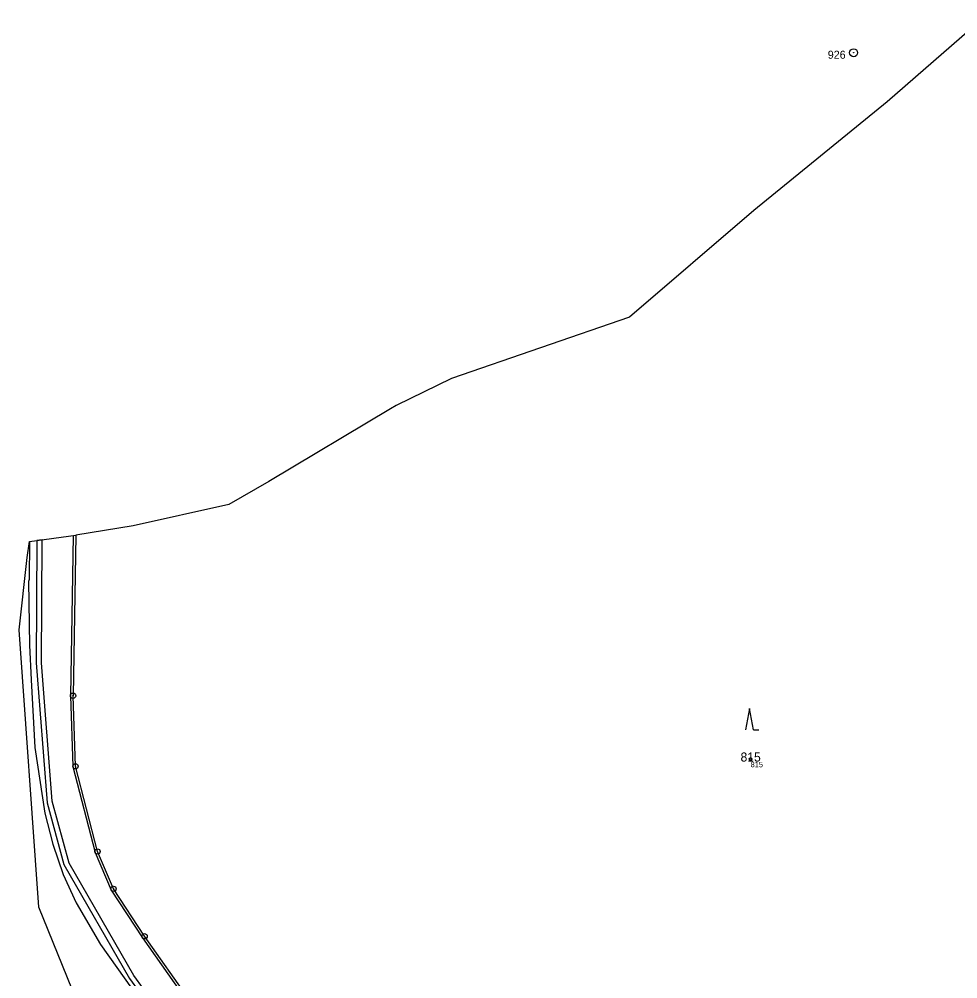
# Model space of a CAD drawing. Extents: x -869390 to -864576, y -1040967 to -1036941.
# Drawn here: x -866393.1 to -866217.3, y -1037911.3 to -1037731.5 of the extents above; entities that cross this region are included whole.
import ezdxf

# ---------------------------------------------------------------- set-up
doc = ezdxf.new("R2010")
doc.units = 0
for name, color, linetype in [('Definiční body', 7, 'Continuous'), ('Hranice parcel', 7, 'Continuous'), ('Parcelní čísla', 7, 'Continuous'), ('Vnitřní kresba', 7, 'Continuous'), ('Věcná břemena k části', 7, 'Continuous'), ('Značky bodu BP', 7, 'Continuous'), ('Značky kultur', 7, 'Continuous')]:
    doc.layers.add(name, color=color, linetype=linetype)

msp = doc.modelspace()

# ---------------------------------------------------------------- linework, layer by layer
at = {"layer": 'Definiční body'}
msp.add_circle((-866256.12, -1037870.13), 0.25, dxfattribs=at)
at = {"layer": 'Hranice parcel'}
for p, q in [((-866212.8, -1037731.48), (-866230.53, -1037746.95)), ((-866230.53, -1037746.95), (-866255.49, -1037767.33)), ((-866255.49, -1037767.33), (-866278.78, -1037787.28)), ((-866278.78, -1037787.28), (-866312.18, -1037798.82)), ((-866312.18, -1037798.82), (-866322.49, -1037803.88)), ((-866323.56, -1037804.48), (-866346.35, -1037818.08)), ((-866322.49, -1037803.88), (-866323.56, -1037804.48)), ((-866346.35, -1037818.08), (-866353.87, -1037822.43)), ((-866353.87, -1037822.43), (-866371.81, -1037826.38)), ((-866371.81, -1037826.38), (-866382.5, -1037828.14)), ((-866391.62, -1037832.35), (-866391.23, -1037829.31)), ((-866391.23, -1037829.31), (-866391.24, -1037836.46)), ((-866391.23, -1037829.31), (-866382.5, -1037828.14)), ((-866382.5, -1037828.14), (-866383.05, -1037858.23)), ((-866393.13, -1037845.89), (-866391.62, -1037832.35)), ((-866391.24, -1037836.46), (-866391.4, -1037836.84)), ((-866391.4, -1037836.84), (-866391.23, -1037848.78)), ((-866389.46, -1037897.83), (-866393.13, -1037845.89)), ((-866391.23, -1037848.78), (-866390.9, -1037855.24)), ((-866390.9, -1037855.24), (-866390.19, -1037867.91)), ((-866382.58, -1037871.44), (-866383.05, -1037858.23)), ((-866390.19, -1037867.91), (-866388.32, -1037880.22)), ((-866378.46, -1037887.41), (-866382.58, -1037871.44)), ((-866388.32, -1037880.22), (-866386.82, -1037886.02)), ((-866386.82, -1037886.02), (-866384.87, -1037891.69)), ((-866375.46, -1037894.4), (-866378.46, -1037887.41)), ((-866384.87, -1037891.69), (-866382.43, -1037897)), ((-866369.65, -1037903.29), (-866375.46, -1037894.4)), ((-866378.66, -1037924.33), (-866389.46, -1037897.83)), ((-866382.43, -1037897), (-866377.9, -1037904.84)), ((-866358.2, -1037919.45), (-866369.65, -1037903.29)), ((-866377.9, -1037904.84), (-866358.55, -1037931.99))]:
    msp.add_line(p, q, dxfattribs=at)
at = {"layer": 'Vnitřní kresba'}
for p, q in [((-866383, -1037828.21), (-866383.55, -1037858.23)), ((-866383.55, -1037858.23), (-866383.08, -1037871.51)), ((-866383.08, -1037871.51), (-866378.93, -1037887.57)), ((-866378.93, -1037887.57), (-866375.9, -1037894.64)), ((-866375.9, -1037894.64), (-866370.06, -1037903.57)), ((-866370.06, -1037903.57), (-866358.6, -1037919.75))]:
    msp.add_line(p, q, dxfattribs=at)
at = {"layer": 'Věcná břemena k části'}
msp.add_lwpolyline([(-866364.43, -1037920.62), (-866371.64, -1037910.65), (-866383.8, -1037889.58), (-866386.95, -1037878.01), (-866388.94, -1037852.09), (-866388.81, -1037828.99), (-866389.81, -1037829.12), (-866389.94, -1037852.09), (-866387.91, -1037878.27), (-866384.76, -1037889.84), (-866372.46, -1037911.23), (-866365.25, -1037921.2)], dxfattribs=at)
at = {"layer": 'Značky bodu BP'}
for centre, radius in [((-866236.83, -1037737.77), 0.75), ((-866236.83, -1037737.77), 0.03), ((-866383.05, -1037858.23), 0.5), ((-866383.05, -1037858.23), 0.0303), ((-866382.58, -1037871.44), 0.5), ((-866382.58, -1037871.44), 0.0303), ((-866378.46, -1037887.41), 0.5), ((-866378.46, -1037887.41), 0.0303), ((-866375.46, -1037894.4), 0.5), ((-866375.46, -1037894.4), 0.0303), ((-866369.65, -1037903.29), 0.5), ((-866369.65, -1037903.29), 0.0303)]:
    msp.add_circle(centre, radius, dxfattribs=at)
at = {"layer": 'Značky kultur'}
for p, q in [((-866256.36, -1037860.6), (-866257.11, -1037864.6)), ((-866255.61, -1037864.6), (-866256.36, -1037860.6)), ((-866255.61, -1037864.6), (-866254.61, -1037864.6))]:
    msp.add_line(p, q, dxfattribs=at)

# ---------------------------------------------------------------- texts
at = {"layer": 'Definiční body'}
msp.add_text('815', height=1, dxfattribs=at).set_placement((-866256.12, -1037871.62))
at = {"layer": 'Parcelní čísla'}
msp.add_text('815', height=1.7, dxfattribs=at).set_placement((-866258.01, -1037870.56))
at = {"layer": 'Značky bodu BP'}
msp.add_text('926', height=1.5, dxfattribs=at).set_placement((-866241.67, -1037738.89))

doc.saveas('drawing.dxf')
